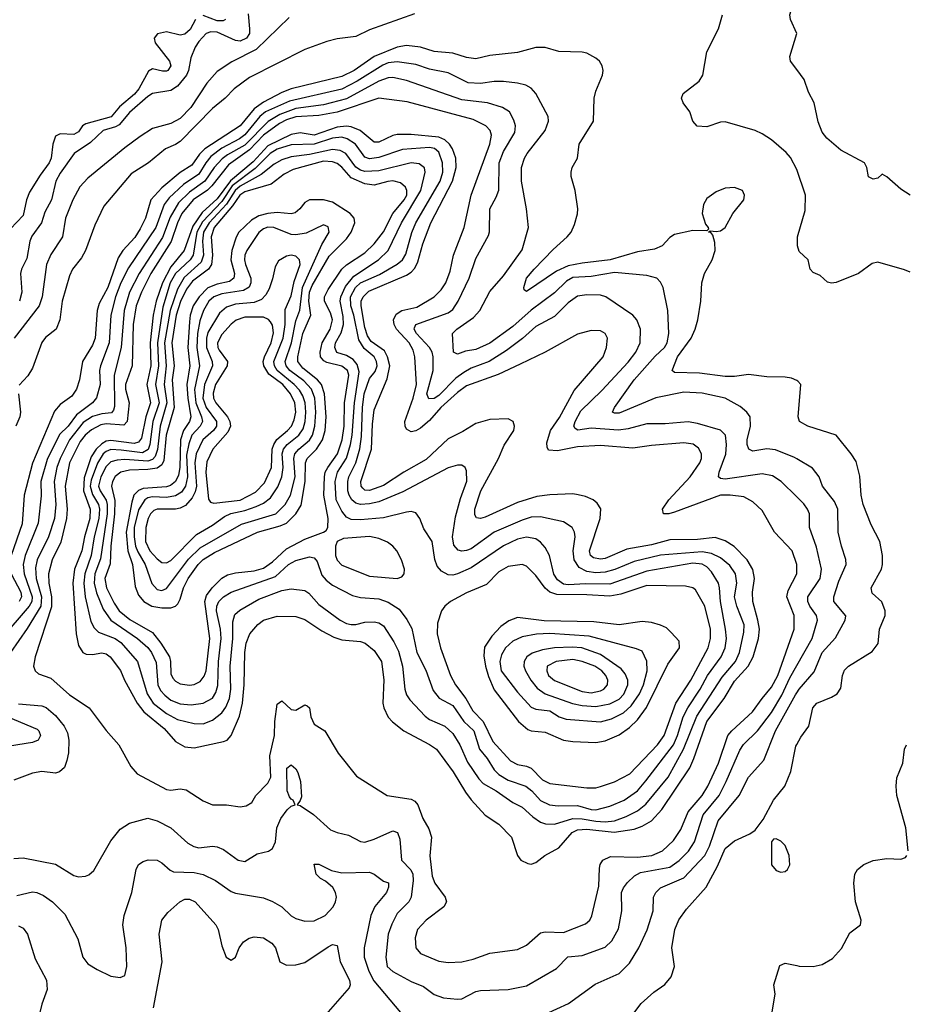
# Model space of a CAD drawing. Header units: inches. Extents: x 884549 to 1028252, y 526810 to 653624.
# Tile 635 of 656: x 966635 to 970474, y 573786 to 578050. Entities that reach past the tile are written whole.
import ezdxf

# ---------------------------------------------------------------- set-up
doc = ezdxf.new("R2010")
doc.units = ezdxf.units.IN
doc.header["$MEASUREMENT"] = 0
doc.layers.add('A9567', color=7, linetype='Continuous')
doc.layers.add('A9577', color=7, linetype='Continuous')

msp = doc.modelspace()

# ---------------------------------------------------------------- linework, layer by layer
at = {"layer": 'A9567', "color": 5}
for points, elevation in [([(970000, 577833.3), (969972.7, 577870), (969969.6, 577890), (969999.3, 577990), (969972.3, 578050), (969969.6, 578070), (969976, 578090), (969990, 578106.8), (970000, 578110)], 2160), ([(967396.5, 578050), (967373.3, 578006.7), (967350, 577986.6), (967330, 577983.3), (967270, 577997.7), (967231, 577989), (967216.6, 577970), (967221.3, 577950), (967283.6, 577870), (967289.1, 577850), (967276.8, 577830), (967270, 577826), (967252.9, 577827.1), (967210, 577836.1), (967193, 577827), (967150.5, 577749.5), (967132.2, 577727.8), (967067.6, 577672.4), (967031.1, 577628.9), (966921, 577599), (966906.7, 577590), (966890, 577564.3), (966870, 577552), (966810, 577556), (966790, 577544.6), (966777.8, 577510), (966771.1, 577450), (966762.4, 577430), (966723.3, 577376.7), (966677.6, 577302.4), (966663.9, 577270), (966650, 577202.4), (966595.4, 577144.6)], 2120), ([(967801.3, 578058.7), (967659, 577921), (967552.8, 577867.2), (967490, 577824.8), (967444.7, 577775.3), (967375.3, 577670), (967330, 577621.6), (967290, 577600.2), (967210, 577578.2), (967156.1, 577543.9), (967090, 577495.3), (966930, 577364), (966894.8, 577325.2), (966864.3, 577270), (966833.3, 577190), (966820.6, 577110), (966770, 577033.5), (966751.5, 576990), (966731.5, 576850), (966719.4, 576810), (966611, 576670)], 2160), ([(968344.9, 578075.1), (968150, 578005.8), (968090, 577976.7), (968010, 577967.4), (967964.8, 577955.2), (967870, 577919.9), (967630, 577799.4), (967563.2, 577750), (967524.2, 577710), (967470, 577665), (967330, 577522.8), (967310, 577508.5), (967265.7, 577490), (967192.7, 577430), (967118.1, 577381.9), (966998.6, 577241.4), (966959.7, 577160.3), (966919.6, 577050), (966901.8, 577018.1), (966862.9, 576970), (966850, 576941.1), (966818.1, 576830), (966808, 576750), (966792.3, 576710), (966747.2, 576672.8), (966730, 576652.4), (966690, 576541), (966670, 576507.3), (966633.1, 576466.9)], 2180), ([(967624.4, 578075.6), (967630.4, 578010), (967629.3, 577990), (967617.2, 577970), (967590, 577956.9), (967570, 577959), (967490, 577995.9), (967462.8, 577997.2), (967442.8, 577990), (967410, 577955.2), (967394.4, 577930), (967375.3, 577884.7), (967366.1, 577830), (967357.7, 577810), (967317.6, 577762.4), (967290, 577743.4), (967210, 577729.9), (967190, 577717.5), (967110, 577647.2), (967065.9, 577594.1), (967050, 577585.2), (966996.9, 577570), (966942.1, 577517.9), (966870.1, 577469.9), (966810, 577385.4), (966791.6, 577350), (966772.4, 577270), (966743.3, 577216.7), (966729.6, 577170), (966687.2, 577112.8), (966678.5, 577090), (966665.1, 577014.9), (966643.2, 576970), (966638.6, 576950), (966643.8, 576870), (966633.5, 576830)], 2140), ([(967526.4, 578050), (967515.2, 578044.8), (967490, 578045.3), (967430, 578067.9)], 2120), ([(970000, 577401.5), (969972.9, 577452.9), (969954.3, 577474.3), (969890, 577529.8), (969850, 577556), (969819.3, 577570), (969690, 577607.6), (969670, 577605.6), (969610, 577586.2), (969569.1, 577589.1), (969549.8, 577609.8), (969536.2, 577650), (969508.4, 577690), (969501.1, 577710), (969507.1, 577730), (969576.4, 577783.6), (969593, 577810), (969609.9, 577910.1), (969660.3, 578010), (969678, 578070)], 2180), ([(970000, 576486.6), (969976.8, 576496.8), (969950, 576501.4), (969870, 576502.5), (969790, 576512.8), (969730, 576504.4), (969690, 576504.3), (969578.5, 576518.5), (969470, 576521.2), (969459.8, 576530), (969483.6, 576590), (969542.4, 576670), (969560.2, 576710), (969571.1, 576750), (969584.2, 576830), (969588.1, 576910), (969600.3, 576950), (969633.7, 577010), (969646.4, 577050), (969644.7, 577084.7), (969636.6, 577116.6), (969627.7, 577127.7), (969618, 577130), (969624, 577136), (969650, 577131.8), (969670, 577134.6), (969690, 577150.4), (969723.5, 577210), (969769.8, 577270), (969774, 577290), (969765.1, 577310), (969730, 577323.4), (969690, 577319.8), (969650, 577304.5), (969610, 577274.8), (969596, 577250), (969590.2, 577210.2), (969604, 577164), (969615.5, 577150), (969617.3, 577142.7), (969610, 577135.3), (969550, 577136.2), (969470, 577119), (969450, 577106.6), (969416.5, 577070), (969384, 577056), (969310, 577044.1), (969191.7, 577010), (969070, 576995.4), (969010, 576983), (968960, 576960), (968830, 576872.8), (968820, 576880), (968818.2, 576890), (968830, 576930.1), (968862.5, 576970), (968944.9, 577055.1), (969005.8, 577110), (969023.5, 577130), (969037.7, 577162.3), (969050.7, 577209.3), (969051.9, 577230), (969040.4, 577310), (969023, 577370), (969022.4, 577390), (969027.6, 577410), (969049.7, 577450.3), (969057.7, 577510), (969119, 577610), (969122.4, 577710), (969130, 577740.7), (969158.3, 577810), (969161.1, 577830), (969157.7, 577850), (969145.6, 577870), (969130, 577883), (969090, 577904.2), (969070, 577909.6), (968970, 577912.4), (968909.8, 577929.8), (968870, 577929.1), (968790, 577907.1), (968670, 577894.9), (968610, 577879.6), (968570, 577885.2), (968510, 577905.1), (968430, 577911.2), (968370.6, 577930.6), (968310, 577937.6), (968270, 577930.5), (968170, 577889.7), (968083.1, 577830), (968030, 577803), (967810, 577749.6), (967770, 577734.5), (967690, 577693.1), (967650, 577663.8), (967590, 577589.6), (967436.4, 577490), (967413.4, 577466.6), (967380.3, 577419.7), (967330, 577388.6), (967250, 577321), (967203.4, 577270), (967179.9, 577190), (967156.4, 577143.6), (967133.9, 577106.1), (967081.3, 577050), (967061.6, 577018.4), (967016.5, 576890), (966979.6, 576820.4), (966971, 576790), (966961.7, 576670), (966950, 576639.9), (966907.3, 576570), (966894.2, 576490), (966881.2, 576450), (966860.7, 576419.3), (966810, 576383.8), (966785.9, 576354.1), (966690.3, 576129.7), (966654.8, 575990), (966645.8, 575865.8), (966597.9, 575730)], 2220), ([(970000, 576147.4), (969990, 576153.2), (969907.3, 576187.3), (969870, 576191.5), (969810, 576181.7), (969792.8, 576190), (969784.6, 576210), (969784.3, 576230), (969799.5, 576290), (969797.7, 576330), (969783.1, 576350), (969754.7, 576374.7), (969690, 576411.3), (969590, 576432), (969510, 576436.3), (969390, 576411.9), (969230, 576345.4), (969210, 576345), (969201.7, 576350), (969209.9, 576370), (969295, 576490), (969386.9, 576593.1), (969426.4, 576630), (969438.4, 576650), (969446.3, 576690), (969441.5, 576790), (969420.9, 576890), (969410, 576913.3), (969393.3, 576930), (969350, 576942.2), (969210, 576955.4), (969110, 576937.7), (969030, 576933.1), (969002.1, 576917.9), (968950, 576866.8), (968850, 576792.1), (968770, 576720.3), (968670.5, 576649.5), (968610, 576620.8), (968565.5, 576614.5), (968530, 576601.6), (968513.3, 576610), (968508.9, 576690), (968527.9, 576710), (968599.5, 576760.5), (968628, 576790), (968670, 576872.3), (968730, 576940.2), (968810, 577053), (968837.7, 577150), (968829.8, 577230), (968807.5, 577350), (968807.7, 577410), (968820.7, 577450), (968832.8, 577470), (968909.9, 577570), (968924.9, 577610), (968922.9, 577630), (968870.4, 577730.4), (968850, 577752.7), (968826.1, 577766.1), (968790, 577775.2), (968730, 577781.9), (968690, 577781.6), (968630, 577772.6), (968576.5, 577776.5), (968490, 577818.9), (968410, 577835.3), (968350, 577855.2), (968270, 577867.3), (968230, 577862.7), (968206.6, 577853.4), (968096.4, 577783.6), (968030, 577749.4), (967803.1, 577696.9), (967699.3, 577650), (967675, 577630), (967609.2, 577550.8), (967586, 577534), (967510, 577493.6), (967463.1, 577456.9), (967440.2, 577430), (967410, 577381), (967344.4, 577335.6), (967282.1, 577277.9), (967261.1, 577250), (967224.1, 577150), (967105.4, 576974.6), (967072.9, 576910), (967050.3, 576850), (967030, 576769.9), (967022.3, 576650), (966984.9, 576550), (966981, 576530), (966983.6, 576470), (966967.4, 576412.6), (966950.1, 576390), (966880.9, 576339.1), (966845.2, 576290), (966807.1, 576252.9), (966754.3, 576145.7), (966726.8, 576050), (966728, 575988), (966715.5, 575870), (966659, 575730), (966650.6, 575690), (966653.6, 575650), (966689.2, 575550.8), (966686.8, 575530), (966676.2, 575510), (966553.5, 575366.5)], 2240), ([(970000, 575983.3), (969932.8, 576050), (969893.9, 576073.9), (969850, 576083), (969690, 576059.9), (969670, 576063.2), (969661.4, 576070), (969663, 576090), (969692.2, 576167.8), (969695.9, 576210), (969690.4, 576250), (969670, 576271.8), (969570, 576301.5), (969530, 576307.9), (969430, 576299.4), (969350, 576299.2), (969270, 576277.5), (969227.5, 576272.5), (969110, 576280.6), (969052.2, 576272.2), (969039.7, 576279.7), (969034.5, 576290), (969040.3, 576310), (969064.3, 576355.7), (969155.8, 576444.2), (969270, 576566.4), (969302.9, 576610), (969321.4, 576650), (969323.7, 576710), (969306.5, 576750), (969289.8, 576770), (969172.8, 576850), (969150, 576856), (969090, 576858.2), (969050, 576852.2), (969010, 576823.4), (968950, 576764.2), (968870, 576721.2), (968811.4, 576668.6), (968742.8, 576617.2), (968667.1, 576570), (968590, 576540.3), (968557.9, 576522.1), (968523.2, 576496.8), (968450, 576422.6), (968430, 576409.4), (968407.1, 576407.1), (968398.4, 576430), (968424.8, 576530), (968425.5, 576590), (968421.2, 576610), (968409.4, 576630), (968353.2, 576690), (968342.9, 576710), (968344.1, 576715.9), (968350.8, 576730), (968490, 576779.8), (968510, 576794.5), (968534, 576830), (968581.1, 576930), (968610, 577016), (968664.9, 577115.1), (968669.3, 577130.7), (968669.9, 577230), (968698.4, 577281.6), (968709, 577311), (968711.5, 577430), (968730, 577479), (968778.3, 577561.7), (968781.3, 577590), (968774.4, 577614.4), (968755.3, 577650), (968726, 577670), (968660.7, 577690), (968550, 577703), (968310, 577786.9), (968250, 577798.6), (968230, 577798.4), (968190, 577783.3), (968050, 577706.8), (967950, 577681.3), (967830, 577664.5), (967761.6, 577638.4), (967711.2, 577608.8), (967610, 577505.8), (967535.1, 577464.9), (967512.3, 577447.7), (967477.6, 577410), (967437.1, 577350), (967370, 577302.9), (967323.2, 577256.8), (967285.7, 577194.3), (967253.2, 577106.8), (967151.7, 576950), (967110.8, 576869.2), (967087.5, 576790), (967074.4, 576630), (967044.5, 576510), (967045.4, 576374.6), (967041.7, 576358.3), (967032.3, 576347.7), (966990, 576343), (966950, 576330.7), (966910, 576305.2), (966850, 576230), (966810.6, 576150), (966796, 576110), (966783.6, 576050), (966790.7, 575950), (966785.6, 575890), (966760.2, 575810), (966710.7, 575710), (966703.8, 575676.2), (966706.8, 575630), (966729.2, 575550), (966725.9, 575510), (966666.9, 575413.1), (966595.2, 575310)], 2260), ([(966630.1, 576429.9), (966638.8, 576350), (966635.6, 576330), (966618, 576290)], 2180), ([(966597.8, 575650), (966639.8, 575570), (966643.2, 575550), (966633.1, 575530)], 2220), ([(966610, 574417.3), (966650, 574420.6), (966790, 574393.1), (966870, 574343.5), (966890, 574338.2), (966919.6, 574340.4), (966934.1, 574345.9), (966955.2, 574364.8), (967030, 574494.3), (967070, 574544.6), (967110, 574570.2), (967190, 574592), (967230, 574580.5), (967289.3, 574550), (967363.2, 574483.2), (967388.6, 574468.6), (967410, 574464.1), (967470, 574470.1), (967490, 574467.9), (967516.9, 574456.9), (967581.3, 574410), (967610, 574404.3), (967662.5, 574437.5), (967711.7, 574448.4), (967730, 574460.9), (967742.2, 574490), (967748.2, 574550), (967765, 574590), (967792.4, 574627.6), (967810, 574643.8), (967827.3, 574650), (967818.4, 574670), (967810, 574673.8), (967803.8, 574683.8), (967792.7, 574710), (967791, 574809), (967810, 574823.1), (967830, 574806), (967839.3, 574790), (967850.1, 574750.1), (967855.3, 574684.7), (967850, 574668.7), (967836, 574650), (967850, 574646.9), (967907.7, 574607.7), (967981.1, 574541.1), (968009.5, 574529.5), (968058.7, 574518.7), (968110, 574491.3), (968130, 574487.8), (968170, 574500.4), (968250, 574537.1), (968270.2, 574530), (968281.6, 574501.6), (968288.8, 574410), (968328.4, 574368.4), (968336.6, 574350), (968338.4, 574321.6), (968330.1, 574249.9), (968319.3, 574230), (968270, 574178.8), (968246.4, 574133.6), (968230.5, 574090), (968221, 573990), (968226.6, 573950), (968250, 573927.3), (968330, 573884.2), (968383.6, 573863.6), (968430, 573827.7), (968470, 573814.1), (968530, 573808.8), (968550, 573810.2), (968610, 573840.6), (968630, 573846.2), (968750.2, 573850.2), (968830, 573865.9), (968959.1, 573940.9), (969008.2, 573991.8), (969070, 573997.2), (969170, 574032.9), (969199.5, 574060.5), (969227.7, 574112.3), (969241.7, 574190), (969240.6, 574270), (969249.2, 574290.8), (969266.1, 574313.9), (969297.3, 574342.7), (969323, 574357), (969450, 574380.1), (969490, 574409.1), (969530.7, 574449.3), (969557.2, 574490), (969594.1, 574605.9), (969663, 574690), (969694.4, 574750), (969753.8, 574886.2), (969769.6, 574910.4), (969830, 574969.5), (969890, 575049.6), (969935, 575125), (969970, 575198.9), (970000, 575252.5)], 2260), ([(968910, 573742.7), (969010.6, 573789.4), (969126.8, 573873.2), (969230, 573919.7), (969275.6, 573964.4), (969316.5, 574030), (969351.3, 574108.7), (969378, 574190), (969379.8, 574250), (969388.9, 574270), (969409.5, 574290.5), (969510, 574333.3), (969601.3, 574430), (969621.8, 574470), (969659, 574581), (969750.6, 574689.4), (969790, 574769.2), (969857.2, 574842.8), (969907.6, 574970), (969994.6, 575125.5), (970000, 575134.4)], 2240), ([(966630, 575087), (966730, 575078.7), (966750, 575071.4), (966790, 575037.1), (966827.3, 574990), (966842, 574962), (966847.6, 574930), (966845.6, 574874.4), (966838.8, 574841.2), (966828.2, 574811.8), (966807.9, 574792.1), (966790, 574787.1), (966730, 574794.6), (966690, 574787.3), (966610, 574755.8)], 2260), ([(966583.5, 575030), (966710, 574976.9), (966718, 574970), (966725.1, 574950), (966714.2, 574930), (966690, 574918.9), (966590, 574904.2)], 2240), ([(969281.4, 573730), (969325.8, 573790), (969380.9, 573839.1), (969428.2, 573871.8), (969455.5, 573904.4), (969469.8, 573950.2), (969459.3, 574030), (969471.6, 574110), (969488.8, 574151.2), (969522.8, 574197.2), (969607.6, 574292.4), (969655.9, 574384.1), (969690, 574460.7), (969730, 574494), (969796.1, 574523.9), (969819.4, 574540.6), (969854.3, 574585.7), (969898.7, 574670), (969948.1, 574730), (969973.6, 574793.6), (969996.2, 574903.8), (970000, 574911)], 2220), ([(966622.9, 574257.1), (966690, 574272.4), (966709.5, 574269.5), (966737.7, 574257.7), (966777.4, 574230), (966830, 574175.6), (966886.7, 574070), (966908.3, 573990), (966930, 573961.7), (966970, 573936.9), (967030, 573908.4), (967070, 573901.3), (967090, 573910.8), (967099.1, 573950), (967095.9, 574030), (967081.8, 574130), (967087.8, 574170), (967120.3, 574270), (967138.5, 574370), (967148.8, 574391.2), (967170, 574404.5), (967191.2, 574411.2), (967230, 574410.2), (967250, 574399.1), (967286.4, 574366.4), (967300.2, 574360.2), (967390, 574357.2), (967430, 574348), (967482.4, 574322.4), (967550, 574275), (967570, 574267.6), (967690, 574247.6), (967730, 574231.1), (967770, 574207.3), (967810, 574168.8), (967830, 574158), (967870, 574146.4), (967910, 574147.8), (967957.3, 574170), (967992.1, 574207.9), (968003, 574230), (968006.3, 574250), (968002.8, 574270), (967991.5, 574291.5), (967959.4, 574319.4), (967938, 574330), (967919.1, 574350), (967910, 574392), (967930, 574393.2), (967985, 574365), (968030, 574355.2), (968150, 574357.4), (968169.5, 574349.5), (968210, 574319.1), (968231.7, 574311.7), (968232.5, 574292.5), (968223, 574270), (968172.9, 574210), (968155.5, 574170), (968126.3, 574030), (968127, 573990), (968146.4, 573930), (968167.7, 573887.7), (968284.2, 573750)], 2240), ([(967214.5, 573770), (967251.5, 573970), (967238.5, 574090), (967249.8, 574150), (967276.1, 574183.9), (967328.5, 574230), (967350, 574241.6), (967370, 574241.5), (967394.9, 574230), (967484.7, 574130), (967494.2, 574110), (967510, 574039.1), (967529.2, 573990), (967550, 573977), (967570, 573990.5), (967585.6, 574030), (967603.7, 574056.3), (967628.3, 574071.7), (967650, 574078.4), (967690, 574073.5), (967726, 574050), (967743.2, 574030), (967761.6, 573970), (967790, 573955.3), (967830, 573956.9), (967870, 573967.3), (967970, 574034.7), (967990, 574044.2), (968010, 574041), (968021.9, 573970), (968063, 573890), (968066.4, 573870), (968062.2, 573857.8), (967950.2, 573730)], 2220), ([(966630, 574125.8), (966650, 574114.9), (966669.2, 574090), (966702.5, 573982.5), (966750.4, 573890), (966753.7, 573850), (966730, 573786), (966722.6, 573750)], 2220), ([(970000, 573586.9), (969983.2, 573576.8), (969948.2, 573551.8), (969890, 573493), (969850, 573463.9), (969790, 573440.7), (969781.6, 573450), (969787.3, 573490), (969801.6, 573510), (969847.4, 573550), (969863.5, 573570), (969886.3, 573613.6), (969891.6, 573650), (969886.6, 573710), (969905.6, 573830), (969901, 573870), (969926.5, 573953.5), (969950, 573964.7), (970000, 573953.8)], 2180)]:
    msp.add_lwpolyline(points, dxfattribs=dict(at, elevation=elevation))
for points, elevation in [([(968190, 577710.3), (968010, 577649.3), (967930, 577634.1), (967830, 577628.8), (967790, 577616.2), (967759.7, 577600.3), (967690, 577548.9), (967630, 577486.7), (967539.2, 577420.9), (967467.5, 577330), (967448.4, 577311.6), (967386.7, 577270), (967337.4, 577210), (967317.5, 577170), (967290.3, 577089.7), (967202.7, 576950), (967161.6, 576870), (967139.7, 576810), (967126.5, 576730), (967121.6, 576550), (967093.6, 576470), (967092.8, 576450), (967109.2, 576390), (967100.9, 576310), (967085.7, 576294.3), (967010, 576299.4), (966985.5, 576294.5), (966946, 576274), (966918.1, 576250), (966897.3, 576222.7), (966850.9, 576130), (966831.2, 576030), (966840.6, 575930), (966837.9, 575890), (966813, 575787), (966775.6, 575710), (966759.9, 575650), (966761.2, 575610), (966772.7, 575550), (966772.5, 575507.5), (966701.8, 575290), (966694.9, 575250), (966701.7, 575230), (966716.3, 575216.3), (966770, 575197.8), (966850, 575125.9), (966935.4, 575070), (967010, 574971.3), (967063.6, 574910), (967115.4, 574815.4), (967143.9, 574783.9), (967270, 574716.2), (967290, 574713), (967330, 574719.4), (967355.2, 574715.2), (967430, 574666.3), (967470.1, 574650.1), (967530, 574649.4), (967590, 574640.9), (967615.3, 574644.7), (967640.7, 574659.3), (967657.4, 574690), (967710, 574742.9), (967721.8, 574770), (967718.6, 574861.4), (967737.9, 574950), (967740.1, 575010), (967750, 575084.9), (967770, 575099.5), (967810, 575062), (967830, 575059.2), (967870, 575083.1), (967879, 575079), (967890, 575070.4), (967895.5, 575030), (967910, 574998.9), (967956.5, 574970), (968014, 574874), (968093.7, 574773.7), (968226, 574690), (968330, 574674.6), (968345.9, 574665.9), (968359.1, 574650), (968380.1, 574590), (968405.8, 574545.8), (968418.6, 574510), (968410.6, 574429.4), (968420.3, 574340.3), (968432.3, 574310), (968477.9, 574250), (968482.6, 574230), (968471.6, 574208.4), (968395.6, 574150), (968356.8, 574110), (968347, 574073), (968350.8, 574030.8), (968370, 574005.4), (968450, 573973.3), (968490, 573966.3), (968550, 573969.6), (968598.3, 573981.7), (968670, 574007.8), (968790, 574023.1), (968830, 574041.3), (968890, 574094.7), (968910, 574099.5), (968990, 574096.4), (969085.4, 574134.6), (969103.9, 574150), (969111.7, 574168.3), (969142, 574298), (969144.8, 574375.2), (969148.5, 574391.5), (969160.2, 574410), (969193.7, 574426.3), (969310, 574423.4), (969372.4, 574430), (969418.5, 574450), (969465.3, 574494.7), (969497.5, 574542.5), (969530, 574619.1), (969590.3, 574690), (969615.2, 574730), (969660.1, 574830), (969701.6, 574950), (969718.1, 574970), (969807.9, 575052.1), (969849.2, 575110.8), (969890, 575158.6), (969918.1, 575210), (969988.2, 575410), (969989.1, 575470), (969957, 575550), (969961.9, 575578.1), (969999.3, 575650), (969999.9, 575690), (969979.2, 575750), (969903.4, 575830), (969850, 575923.7), (969810, 575961.9), (969770, 575982.8), (969711.3, 575991.3), (969670, 575989.9), (969470, 575916.7), (969446, 575910), (969422, 575910), (969418.2, 575930), (969445.4, 575970), (969537.7, 576070), (969580.4, 576130), (969587.5, 576150), (969586.7, 576170), (969574.4, 576194.4), (969550.8, 576210.8), (969510, 576216.7), (969370, 576205.9), (969290, 576193.5), (969150, 576205.3), (969050, 576199.2), (968963.3, 576183.3), (968925.2, 576185.2), (968918.3, 576198.3), (968917.3, 576217.3), (968934, 576270), (968972.5, 576327.5), (969036.3, 576443.7), (969161.3, 576590), (969176.5, 576630), (969180.3, 576670), (969169.8, 576690), (969150, 576702), (969110, 576704.1), (969050, 576687.4), (968910, 576609.9), (968802.5, 576557.5), (968706.5, 576513.5), (968570, 576464.4), (968530, 576435.5), (968458.8, 576370), (968410, 576313.3), (968370, 576280.6), (968350, 576269.1), (968330, 576264.8), (968310, 576276.3), (968303.6, 576290), (968303.2, 576310), (968339.3, 576410), (968352.8, 576470), (968346.5, 576590), (968338.4, 576618.4), (968320.9, 576650), (968266.9, 576710), (968256, 576730), (968254.1, 576750), (968265.6, 576774.4), (968289.2, 576790), (968355, 576805), (968430, 576849.6), (968460.6, 576879.4), (968480.6, 576910), (968499.2, 576960.8), (968513.7, 577030), (968559.9, 577150), (968589.6, 577290), (968671.1, 577510), (968677.2, 577550), (968672.2, 577570), (968653.2, 577590), (968598.1, 577618.1), (968313.3, 577693.3)], 2280), ([(968050, 577588.8), (968010, 577583.6), (967910, 577549.8), (967850, 577559.1), (967810, 577552.9), (967710, 577503.4), (967645.7, 577434.3), (967547.6, 577352.4), (967490, 577274.3), (967425.2, 577214.8), (967383.9, 577156.1), (967347, 577050), (967290, 576979.5), (967253.4, 576910), (967226.3, 576830), (967213.4, 576770), (967200, 576650), (967202.6, 576550), (967185, 576470), (967201.5, 576390), (967180.4, 576330), (967162.1, 576237.9), (967150, 576220.4), (967130, 576214.4), (967030, 576227.5), (967010, 576224), (966990, 576213.3), (966965.4, 576190), (966944.1, 576155.9), (966914.5, 576065.5), (966911.7, 576010), (966939.3, 575930), (966938.6, 575890), (966915.1, 575810), (966903.5, 575750), (966871.9, 575670), (966864.4, 575610), (966879.9, 575390), (966890, 575339.6), (966908, 575310), (966922.6, 575302.6), (966950, 575301.3), (966990, 575308.1), (967010, 575303.3), (967026, 575290), (967071, 575231), (967088.8, 575188.8), (967143.2, 575090), (967172.1, 575052.1), (967260.2, 574980.2), (967310, 574923.3), (967350, 574901.3), (967390, 574896.6), (967516.7, 574923.3), (967532.9, 574930), (967549.9, 574950.1), (967586.1, 575033.9), (967599, 575090), (967606.7, 575170), (967609.6, 575310), (967615.2, 575350), (967631.2, 575390), (967665.4, 575430), (967690, 575448.9), (967750, 575467.3), (967830, 575464.8), (967870, 575451.5), (967943.5, 575403.5), (967995.8, 575375.8), (968030, 575364.2), (968110, 575356.6), (968130.1, 575350.1), (968170, 575318.6), (968201.2, 575270), (968211, 575191), (968207.7, 575090), (968211.2, 575070), (968229.8, 575029.8), (968248.9, 575008.9), (968298.1, 574970), (968410, 574911.2), (968440.1, 574890), (968512.5, 574792.5), (968564.7, 574704.7), (968590, 574670.6), (968650, 574604.2), (968710, 574566.4), (968764, 574510), (968790, 574430.5), (968805.3, 574410), (968835.4, 574395.4), (968850, 574393.1), (968870, 574399.3), (968909.4, 574430.6), (968970, 574464.1), (969027.1, 574530), (969050, 574541.6), (969090, 574544), (969208.6, 574531.4), (969295.2, 574544.8), (969330, 574556.6), (969370, 574580.9), (969415.9, 574630), (969536.5, 574810), (969554.6, 574850), (969609.6, 575010), (969684.7, 575110), (969730, 575185.6), (969789.9, 575250), (969810.8, 575290), (969834.3, 575370), (969837.8, 575410), (969831.5, 575450), (969808.9, 575530), (969808.3, 575570), (969816.9, 575630), (969809.2, 575669.2), (969784.4, 575710), (969728.1, 575768.1), (969690, 575792.8), (969646.7, 575806.7), (969570, 575799.2), (969450, 575796.5), (969370, 575775.2), (969263.9, 575756.1), (969170, 575716), (969150, 575713.3), (969119.6, 575719.6), (969105.9, 575730), (969102.4, 575750), (969148.5, 575890), (969151.1, 575931.1), (969135.7, 575955.7), (969118, 575970), (969084.7, 575984.7), (969052.6, 575992.6), (969030, 575995.8), (968930, 575992.4), (968874.6, 575985.4), (968790, 575959.2), (968650, 575895.7), (968630, 575889.9), (968613.1, 575893.1), (968605.9, 575905.9), (968605.6, 575930), (968631.5, 576010), (968707.6, 576150), (968733.4, 576206.6), (968775.2, 576270), (968777.1, 576290), (968772, 576310), (968750, 576321.8), (968670, 576318.5), (968610, 576301.1), (968554.2, 576265.9), (968490, 576234.1), (968395.1, 576144.9), (968297.6, 576090), (968210, 576032.2), (968150, 576010.6), (968130, 576012.2), (968120.4, 576020.4), (968113, 576030), (968111.6, 576050), (968157.9, 576190), (968161.9, 576298.1), (968170, 576359.5), (968226.1, 576493.9), (968236.9, 576550), (968228.1, 576590), (968215.1, 576615.2), (968156.7, 576656.7), (968140.4, 576680.4), (968130, 576716.8), (968113.7, 576810), (968114, 576830), (968122, 576850), (968146, 576874), (968310, 576942.6), (968330, 576955.9), (968346.1, 576973.9), (968358.6, 577001.4), (968380.3, 577079.7), (968415.8, 577170), (968509, 577350), (968525.4, 577410), (968523.9, 577450), (968509.2, 577490), (968496.5, 577510), (968475.9, 577530), (968450, 577541.3), (968330, 577551.8), (968270, 577552.1), (968250, 577547.4), (968190, 577518.9), (968170, 577519.7), (968109.1, 577569.1), (968070, 577585.4)], 2320), ([(968030, 577540.4), (967990, 577536.5), (967910, 577510.7), (967810, 577507.9), (967750, 577489), (967719.3, 577470), (967654.9, 577405.1), (967555.5, 577330), (967510, 577262.1), (967425.8, 577174.2), (967401.7, 577130), (967386.1, 577030), (967373.5, 577010), (967310, 576950.5), (967286.9, 576910), (967255.2, 576804.8), (967231.3, 576650), (967236.2, 576550), (967223.6, 576470), (967238.6, 576390), (967211.8, 576310), (967198.2, 576210), (967191.2, 576188.8), (967166.7, 576173.3), (967073.8, 576186.2), (967030, 576187.7), (967010, 576180.4), (966997, 576170), (966971.2, 576128.8), (966944.3, 576055.7), (966940.3, 576030), (966950, 575993.9), (966975.5, 575950), (966980, 575930), (966978, 575890), (966957.2, 575810), (966944.2, 575730), (966917.5, 575650), (966913.3, 575610), (966918.7, 575550), (966943.5, 575443.5), (966956.8, 575416.8), (966976.8, 575396.8), (967047.8, 575370), (967072.7, 575352.7), (967145.1, 575270), (967187.2, 575130), (967212.2, 575090), (967270, 575044.9), (967318.6, 575018.6), (967390, 575002), (967430, 575000.1), (967470, 575016), (967510, 575047.8), (967527.8, 575072.2), (967542.8, 575110), (967549.2, 575150.8), (967546.7, 575250), (967557.1, 575370), (967557.3, 575442.7), (967566.6, 575473.4), (967587.6, 575492.4), (967670, 575539.6), (967770, 575578), (967810, 575584.6), (967870, 575578.2), (967886.6, 575566.6), (967930, 575516.9), (968022.3, 575450), (968050, 575435.4), (968070, 575430.1), (968090, 575431.2), (968130, 575440.1), (968170, 575441.7), (968190, 575437.3), (968210, 575425.1), (968255.5, 575355.5), (968275.2, 575315.2), (968291.9, 575250), (968302.7, 575150), (968310, 575126.3), (968323.9, 575103.9), (968390, 575033.5), (968410, 575019.8), (968476.1, 574990), (968510, 574958.5), (968541.4, 574910), (968574, 574834), (968622.9, 574762.9), (968642.3, 574742.3), (968698.4, 574710), (968770, 574659.8), (968810, 574640.1), (968857.1, 574597.1), (968890, 574574.7), (968912.1, 574567.9), (968950, 574565.5), (969030.2, 574589.8), (969070, 574589.2), (969130, 574578.3), (969170, 574576.5), (969210, 574581), (969261.5, 574598.5), (969310, 574623.8), (969346.8, 574653.2), (969443.4, 574770), (969509.1, 574890.9), (969566.9, 575033.1), (969677, 575203), (969735, 575270), (969752.4, 575310), (969770, 575398), (969771.5, 575428.5), (969740.3, 575510), (969730.7, 575550), (969739.6, 575610), (969734.3, 575650), (969710, 575686.1), (969670, 575719.5), (969630, 575738.3), (969590, 575745.2), (969410, 575730.8), (969296, 575704), (969211.5, 575668.5), (969170, 575656.9), (969130, 575654.5), (969090, 575659.7), (969057.5, 575677.5), (969035.4, 575710), (969031, 575749), (969039.4, 575810), (969037, 575830), (969027, 575850), (968990, 575875.4), (968890, 575897.4), (968850, 575896), (968810, 575883), (968690, 575831.1), (968590, 575758.7), (968570, 575750.4), (968550, 575748.5), (968533.1, 575753.1), (968514.6, 575774.5), (968509.6, 575810), (968522.6, 575897.4), (968544, 575976), (968571, 576051), (968570, 576096), (968563.5, 576110), (968550, 576120.4), (968530, 576120.2), (968490, 576109.1), (968294.5, 576005.5), (968190, 575961.8), (968150, 575952.6), (968110, 575949.9), (968090, 575955.7), (968072.7, 575970), (968061.1, 575990), (968056.4, 576010), (968055.4, 576050), (968060.4, 576070), (968089.8, 576130.2), (968108.2, 576191.8), (968114.7, 576245.3), (968118.8, 576370), (968126.5, 576430), (968150, 576495.3), (968173.8, 576526.3), (968182.1, 576550), (968180.3, 576570), (968170.3, 576590), (968126.4, 576626.4), (968103.6, 576663.6), (968082.4, 576770), (968068.1, 576810), (968067.9, 576850), (968089.3, 576890), (968110, 576909.5), (968193.3, 576946.7), (968269.7, 576990.3), (968292.7, 577010), (968306.3, 577033.7), (968332.6, 577127.4), (968350.9, 577170), (968455.3, 577350), (968466.6, 577390), (968466.3, 577430), (968450, 577475.6), (968431.3, 577491.3), (968410, 577496.4), (968291.8, 577488.2), (968190, 577452.7), (968150, 577446.4), (968130, 577455), (968089.4, 577510), (968053.1, 577533.1)], 2340), ([(967990, 577487.8), (967890, 577465.9), (967810, 577455.6), (967770, 577442.9), (967736.7, 577423.3), (967680.7, 577379.3), (967590, 577328.5), (967568.1, 577310), (967529.7, 577250.3), (967455.9, 577170), (967430.2, 577130), (967426.4, 577090), (967430.6, 577030), (967420.6, 576999.4), (967346.9, 576933.1), (967317.7, 576882.3), (967285.9, 576790), (967261.9, 576650), (967268.9, 576550), (967260.8, 576470), (967272.7, 576390), (967243.3, 576290), (967231.5, 576188.5), (967221.8, 576158.2), (967210, 576145.2), (967190, 576138), (967090, 576145), (967057.4, 576142.6), (967030, 576134.6), (967010, 576115.4), (966986.2, 576070), (966976.3, 576030), (966983.2, 576010), (967008.8, 575968.8), (967013.7, 575950), (967014.2, 575910), (966984.4, 575715.6), (966960.9, 575650), (966957.9, 575610), (966967.7, 575567.7), (966997, 575497), (967029, 575449), (967145.2, 575370), (967190, 575330.5), (967205.8, 575310), (967225.7, 575265.7), (967233.2, 575170), (967245.1, 575145.1), (967264, 575124), (967290, 575103.2), (967330, 575086.7), (967378, 575082), (967430, 575089.2), (967470, 575112.1), (967484.6, 575135.4), (967493.1, 575166.9), (967496.2, 575270), (967507.1, 575370), (967504.5, 575410), (967486.5, 575490), (967487.8, 575510), (967497.5, 575530), (967517.4, 575550), (967550, 575571), (967742.2, 575637.8), (967799.2, 575690), (967830, 575708), (967890, 575724), (967910, 575719.5), (967923.6, 575703.6), (967943.8, 575643.8), (967961.9, 575621.9), (967990, 575600.4), (968075.7, 575555.7), (968110, 575547.6), (968190, 575541.1), (968230, 575527.7), (968277.5, 575497.5), (968311.6, 575451.6), (968332.7, 575412.7), (968354.4, 575310), (968393.3, 575233.3), (968425, 575145), (968451.1, 575111.1), (968510, 575080.1), (968558.7, 575010), (968600.9, 574970), (968625.8, 574890), (968658.6, 574850), (968690, 574801.4), (968710, 574780.4), (968750, 574757), (968827.1, 574730), (968852.8, 574710), (968890, 574668.9), (968928.8, 574650), (968965.9, 574645.9), (969050, 574646.4), (969110, 574629.2), (969130, 574628.2), (969190, 574643.5), (969253, 574670), (969309.9, 574710), (969346.1, 574753.9), (969466.4, 574910), (969483.8, 574950), (969508, 575030), (969527.5, 575070), (969580.7, 575150), (969613.3, 575210), (969672.9, 575290), (969689.6, 575330), (969695.1, 575370), (969691.8, 575410), (969668.9, 575530), (969665.8, 575590), (969660.7, 575610), (969630, 575659.1), (969610, 575680.4), (969590, 575692.1), (969550, 575696.5), (969350, 575662), (969190, 575605.6), (969086.6, 575606.6), (969010, 575601.9), (968990, 575605.6), (968964, 575624), (968948.3, 575648.3), (968929.2, 575729.2), (968910, 575764.6), (968890, 575787.4), (968870, 575801.2), (968830, 575808.9), (968790, 575799.5), (968729.3, 575770.7), (968590, 575676), (968530, 575649.4), (968510, 575644.1), (968490, 575646), (968461.1, 575661.1), (968442.5, 575682.5), (968432.4, 575712.4), (968421.1, 575790), (968385.5, 575845.5), (968367.6, 575890), (968350, 575914.4), (968330, 575919.5), (968310, 575917.4), (968210, 575892), (968110, 575883.6), (968070, 575885.7), (968050, 575896), (968030, 575921.5), (968005.5, 575970), (968000.4, 576050), (968011.6, 576090), (968049.5, 576150.5), (968067.4, 576210), (968074.5, 576250), (968084, 576390), (968104.3, 576524.3), (968096.3, 576556.3), (968078.3, 576578.3), (968050, 576595.6), (968008.7, 576608.7), (967999, 576630), (968002.9, 576650), (968026.5, 576693.5), (968037.5, 576730), (968035.2, 576764.8), (968021.9, 576830), (968025.3, 576850), (968045.7, 576894.3), (968081.7, 576938.3), (968188.5, 577010), (968229.9, 577050), (968288.1, 577170), (968372.1, 577310), (968389.9, 577389.8), (968388.3, 577408.3), (968365, 577425), (968329.9, 577429.9), (968190, 577395.3), (968130, 577392.6), (968110, 577397.9), (968090.8, 577410.8), (968046.8, 577470), (968022.7, 577482.7)], 2360), ([(967950, 577437.3), (967818.9, 577401.1), (967779.8, 577380.2), (967723.3, 577336.7), (967610, 577304.3), (967587.8, 577290), (967556.3, 577243.7), (967477.6, 577150), (967463.9, 577110), (967470.4, 577030), (967465.6, 576990), (967452.4, 576970), (967382.9, 576917.1), (967357.8, 576882.2), (967330.6, 576829.4), (967311.9, 576770), (967293.5, 576650), (967303.7, 576550), (967295.2, 576490), (967304.1, 576370), (967269, 576251), (967259.5, 576140.5), (967250, 576121.3), (967230, 576108), (967190, 576101.1), (967110, 576099.6), (967072.5, 576090), (967048.8, 576071.2), (967036.5, 576050), (967033.1, 576030), (967047, 575967), (967045.9, 575910), (967029.1, 575770), (967026.5, 575693.5), (967003.2, 575630), (967010.1, 575590), (967043.3, 575523.3), (967065.5, 575490), (967111.5, 575451.5), (967210, 575396.1), (967246.5, 575350), (967282.9, 575290), (967287.9, 575270), (967290, 575217.1), (967298.4, 575198.4), (967310, 575184.7), (967330, 575173.9), (967370, 575168.1), (967390, 575171.1), (967415.9, 575184.1), (967433.9, 575206.1), (967442.1, 575230), (967458.4, 575370), (967436.1, 575530), (967443.6, 575556.4), (967468.4, 575590), (967510, 575631.2), (967534.6, 575645.4), (967570, 575654.5), (967650, 575662.9), (967690, 575674.7), (967730, 575701.3), (967790, 575757.9), (967870, 575800.6), (967949.9, 575830.1), (967961.9, 575838.1), (967969.1, 575850), (967970.8, 575889.2), (967951.2, 575990), (967954, 576070), (967958.2, 576090), (967968.8, 576110), (968011.6, 576170), (968030.6, 576230), (968040, 576290), (968041.8, 576390), (968059.8, 576510), (968054.2, 576530), (968030, 576549.9), (967964.9, 576564.9), (967951.7, 576571.7), (967938.1, 576590), (967935.3, 576610), (967944.3, 576650), (967979.5, 576710), (967988.8, 576750), (967980.9, 576780.9), (967955.3, 576830), (967954.8, 576850), (967970, 576881.6), (968030, 576968.7), (968050, 576987.9), (968130, 577039.3), (968170, 577079), (968210, 577130.6), (968250.8, 577210), (968299.9, 577270), (968310.7, 577290), (968311.4, 577310), (968304.8, 577324.8), (968283.6, 577343.6), (968250, 577351.1), (968229.5, 577349.5), (968170, 577332.4), (968130, 577338.1), (968070, 577364.1), (968030, 577411.1), (968010, 577426.7), (967990, 577434.5)], 2380), ([(967950, 577269.5), (967890, 577269.1), (967870, 577257.8), (967847.8, 577230), (967827.1, 577212.9), (967810, 577208.7), (967750, 577214.3), (967710, 577210.8), (967670, 577199.8), (967638.1, 577181.9), (967583.4, 577130), (967571.5, 577108.5), (967552.9, 577050), (967548.8, 577010), (967565.2, 576950), (967562, 576930), (967543.8, 576916.2), (967490, 576904.2), (967450, 576888.1), (967412.2, 576850), (967386.3, 576810), (967373.7, 576770), (967370, 576740.7), (967362.8, 576630), (967371.2, 576550), (967358.7, 576470), (967363.1, 576410), (967376.2, 576330), (967369.5, 576310), (967343.7, 576270), (967331.8, 576230), (967327.9, 576110), (967322.4, 576077.6), (967309.9, 576050.1), (967288, 576032), (967270, 576026.5), (967170, 576019.4), (967148.9, 576011.1), (967138.6, 576001.4), (967129.8, 575990), (967120.1, 575959.8), (967096.2, 575830), (967103.4, 575750), (967123.7, 575690), (967135, 575595), (967150, 575557.5), (967172.3, 575530), (967207.7, 575510), (967250, 575503.4), (967290, 575503.4), (967309.9, 575510.1), (967319.5, 575520.5), (967330, 575540.2), (967344.7, 575590), (967364.9, 575630), (967407.2, 575690), (967430, 575711.9), (967478.3, 575741.7), (967664.5, 575830), (967762.8, 575857.2), (967790, 575869.5), (967830.3, 575910), (967853.2, 575946.8), (967870.5, 576049.5), (967872.2, 576130), (967879.8, 576150), (967919.5, 576190), (967945.4, 576230), (967957.3, 576270), (967962.6, 576330), (967954.3, 576430), (967941.7, 576470), (967924.9, 576490), (967860.5, 576540.5), (967839.9, 576570), (967838.8, 576590), (967861.5, 576690), (967896.2, 576770), (967886.7, 576830), (967889.6, 576870), (967901.5, 576898.5), (967974.8, 577025.2), (968050, 577100.7), (968070.2, 577130), (968086.4, 577170), (968082.5, 577190), (968065.6, 577210), (967990, 577259.9)], 2420), ([(967950, 577160.9), (967875.2, 577124.8), (967830, 577117.4), (967810, 577119.3), (967735.6, 577150), (967710, 577150.9), (967690, 577144), (967670, 577128.6), (967618.3, 577050), (967609.7, 577030), (967607.9, 577010), (967612.2, 576990), (967635.5, 576930), (967636.1, 576910), (967628.5, 576891.5), (967603.3, 576876.7), (967510, 576862.4), (967476, 576850), (967454.4, 576830), (967430.3, 576789.7), (967415, 576745), (967404.8, 576690), (967401.2, 576630), (967413.7, 576550), (967391.3, 576448.7), (967397.7, 576390), (967422.5, 576330), (967425.9, 576310), (967416.4, 576290), (967379.9, 576250), (967366.8, 576213.2), (967356.8, 576163.2), (967361.6, 576070), (967353, 576030), (967336, 576004), (967310, 575987.2), (967270, 575981.1), (967210, 575982.8), (967190, 575978.9), (967176.2, 575970), (967150, 575926.7), (967129.9, 575850), (967129.9, 575810), (967136.9, 575770), (967145.7, 575745.7), (967178, 575690), (967207.4, 575607.4), (967230, 575582.1), (967250, 575577.2), (967270, 575585.9), (967366.4, 575713.6), (967417, 575763), (967595.3, 575864.7), (967744.3, 575910), (967784.7, 575950), (967807.4, 575990), (967827, 576070), (967822.4, 576150), (967826.4, 576170), (967842.9, 576190), (967890, 576228.9), (967902.6, 576250), (967913.5, 576290), (967916.8, 576350), (967912.2, 576410), (967898.2, 576450), (967865.4, 576485.4), (967804.2, 576530), (967788.9, 576550), (967785, 576570), (967812, 576650), (967830, 576745.4), (967847.6, 576792.4), (967859.2, 576890), (967943.7, 577076.3), (967974.8, 577130), (967970, 577153.3)], 2440), ([(967810, 577029.9), (967790, 577026), (967754.8, 577005.2), (967740.9, 576979.1), (967730, 576927.3), (967715.2, 576884.8), (967701.2, 576858.8), (967681.6, 576838.4), (967650, 576824.3), (967570, 576818.1), (967530, 576805.1), (967500.6, 576779.4), (967450, 576695), (967444, 576670), (967444, 576630), (967468.6, 576570), (967470.3, 576550), (967434.4, 576470), (967427.5, 576410), (967442.5, 576370), (967486.7, 576310), (967486.7, 576290), (967473.4, 576270), (967427.7, 576230), (967398.3, 576170), (967393.4, 576130), (967400.8, 576030), (967395, 576005), (967381.3, 575978.7), (967353.5, 575946.5), (967330, 575934.1), (967309.8, 575930.2), (967230, 575930.6), (967215.7, 575924.3), (967201.6, 575910), (967191, 575890), (967181.7, 575850), (967180.2, 575790), (967198.8, 575750), (967230, 575715), (967250, 575699.6), (967270, 575696.9), (967290, 575707.3), (967400.2, 575819.8), (967470, 575860.3), (967521.5, 575898.5), (967549.3, 575910.7), (967610, 575924.2), (967659.1, 575941), (967690, 575955.5), (967720.4, 575979.6), (967753, 576027), (967770.6, 576069.4), (967776.2, 576110), (967771.7, 576170), (967777.7, 576190), (967793, 576210), (967842.9, 576250), (967862.2, 576277.8), (967871.5, 576310), (967874.1, 576350), (967870.6, 576390), (967861.2, 576421.2), (967845.9, 576445.9), (967823, 576470), (967749.5, 576530), (967737.5, 576550), (967735.3, 576570), (967776.2, 576670), (967784.5, 576730), (967784.9, 576795.1), (967810, 576854.4), (967823.8, 576916.2), (967848.7, 576990), (967846.2, 577010), (967830, 577026.1)], 2460), ([(967610, 576762), (967572, 576748), (967550, 576730.4), (967510, 576685.9), (967491.7, 576650), (967492.6, 576630), (967498.2, 576618.2), (967534.9, 576570), (967533.3, 576550), (967482.4, 576470), (967472.5, 576432.5), (967474.5, 576410), (967483.9, 576390), (967535.1, 576330), (967545.5, 576310), (967547.1, 576290), (967536.3, 576263.7), (967471.6, 576190), (967445.1, 576134.9), (967440.3, 576090), (967452.9, 575972.9), (967460.9, 575960.9), (967476, 575956), (967590, 575969.5), (967656.6, 576003.4), (967695.5, 576044.5), (967724.6, 576110), (967728.6, 576190), (967734.6, 576210), (967748.7, 576231.3), (967795.2, 576270), (967812.1, 576290), (967823.7, 576316.3), (967830.4, 576349.6), (967826, 576390), (967807.1, 576430), (967774.3, 576470), (967714.3, 576514.3), (967691.3, 576550), (967689.7, 576570), (967695, 576590), (967724.3, 576650), (967733.3, 576693.3), (967730, 576726.3), (967721.5, 576741.5), (967712, 576752), (967690, 576760.9)], 2480), ([(968150, 575811.2), (968037, 575803), (968010, 575789.7), (968001.7, 575770), (968002.7, 575730), (968010, 575709.2), (968030, 575687.7), (968150, 575640.5), (968270, 575630.3), (968290, 575636.4), (968299.7, 575650), (968301, 575670), (968288.4, 575710), (968268.5, 575750), (968251.1, 575770), (968226.9, 575786.9), (968190, 575802.8)], 2380), ([(968810, 575690.5), (968750, 575682.4), (968710, 575658.4), (968656, 575604), (968570, 575567.9), (968500.2, 575530), (968475.2, 575510), (968461.4, 575490), (968443.5, 575436.5), (968442, 575390), (968457.5, 575330), (968500.4, 575210), (968521.5, 575170), (968566.7, 575110), (968597.2, 575057.2), (968642.3, 575010), (968684.2, 574924.2), (968760.1, 574840.1), (968790, 574823.7), (968830, 574816.9), (968850, 574808.6), (968898.3, 574758.3), (968930, 574741.4), (969090, 574722.8), (969130, 574723.7), (969150, 574728.8), (969210, 574748.6), (969276.6, 574783.4), (969396, 574910), (969424.9, 574950), (969475.6, 575090), (969540.6, 575190), (969616.3, 575330), (969626.1, 575370), (969625.8, 575410), (969601.7, 575510), (969560.6, 575580.6), (969549.5, 575589.5), (969517.2, 575597.2), (969350, 575599.9), (969238.4, 575561.6), (969190, 575553.1), (969090, 575559.5), (968960.1, 575560.1), (968930.2, 575570.2), (968910, 575587.5), (968870, 575643), (968830, 575682.7)], 2380), ([(968790, 575460.6), (968752.9, 575447.1), (968718.3, 575421.7), (968679.8, 575380.2), (968647.5, 575332.5), (968645.3, 575294.7), (968651.6, 575250), (968664.9, 575204.9), (968690, 575147.3), (968794.3, 575010), (968835.5, 574975.5), (968850, 574969.7), (968910, 574964.4), (968990, 574929.7), (969030, 574923.8), (969130, 574919.7), (969170, 574926.1), (969230, 574953.2), (969275, 574985), (969310, 575017.6), (969348.3, 575071.7), (969441.6, 575258.4), (969492, 575330), (969490, 575358), (969456.2, 575396.2), (969435.6, 575415.6), (969410, 575427.5), (969370, 575438.7), (969330, 575443.5), (969230, 575429.1), (969121.6, 575441.6), (968906.5, 575446.5)], 2420), ([(968930, 575392.2), (968872, 575388), (968810, 575376.7), (968770, 575358.4), (968739.1, 575330), (968721.4, 575298.6), (968714, 575270), (968720.3, 575230), (968790, 575137.4), (968850, 575073.3), (968870, 575063.4), (968930, 575057.3), (968971.1, 575031.1), (969000.8, 575020.8), (969150, 575008.9), (969197.6, 575022.4), (969250, 575048.5), (969282.1, 575077.9), (969319, 575130), (969336.3, 575170), (969352.3, 575230), (969350, 575271.6), (969330, 575314.8), (969305.9, 575325.9), (969100.2, 575380.2)], 2440), ([(969027.2, 575332.8), (968950.6, 575329.4), (968899, 575321), (968854.1, 575305.9), (968830.9, 575290), (968819.2, 575270), (968818.1, 575250), (968824.7, 575230), (968847.8, 575190), (968875.4, 575155.4), (968910.8, 575130.8), (969028.8, 575088.7), (969070, 575080.1), (969130, 575075.9), (969190, 575086.8), (969230, 575107.1), (969250.8, 575129.2), (969268.3, 575170), (969268.1, 575190), (969257.3, 575217.3), (969238.7, 575238.7), (969150, 575300.1), (969069.7, 575329.7)], 2460), ([(969030, 575278.7), (968957.6, 575270), (968918.4, 575250), (968917.7, 575230), (968924.2, 575210), (968950, 575187.5), (969070, 575139.9), (969110, 575134.6), (969150, 575142.9), (969164, 575150), (969180.5, 575170), (969181.9, 575190), (969173.4, 575210), (969155.3, 575230), (969124.7, 575250), (969070, 575270.9)], 2480), ([(969910, 574502.7), (969899.6, 574500.4), (969890.8, 574489.2), (969890.7, 574390), (969910, 574366), (969930, 574358), (969950, 574361.6), (969959.5, 574370), (969969.4, 574390), (969967, 574430), (969950, 574473.2), (969930, 574492.3)], 2220)]:
    msp.add_lwpolyline(points, close=True, dxfattribs=dict(at, elevation=elevation))
at = {"layer": 'A9577', "color": 5}
for points, elevation in [([(970490, 577289.5), (970450, 577315.1), (970390, 577369.4), (970370, 577381.2), (970350, 577362.9), (970330, 577359.6), (970310, 577369.6), (970303.6, 577410), (970293.2, 577430), (970190, 577485.2), (970130, 577536), (970110, 577562.7), (970092.5, 577607.5), (970074.5, 577690), (970050, 577735.3), (970032.3, 577790), (970000, 577833.3)], 2160), ([(970490, 576955.6), (970466, 576966), (970350, 576999.8), (970325.5, 576994.5), (970267.7, 576950), (970170, 576911.1), (970150, 576908.5), (970133.1, 576913.1), (970101.7, 576941.7), (970070, 576955.1), (970057, 576970), (970049.3, 577010), (970010, 577046), (970003, 577070), (970002.6, 577110), (970036.4, 577223.6), (970037.3, 577290), (970000.5, 577400.5), (970000, 577401.5)], 2180), ([(970000, 574911), (970016.9, 574943.1), (970052.4, 574990), (970069.6, 575070), (970087, 575090), (970150, 575115.4), (970174, 575130), (970190, 575155.5), (970198, 575210), (970206.5, 575233.5), (970223.5, 575250), (970326.4, 575313.6), (970352.1, 575347.9), (970357.6, 575410), (970382.2, 575470), (970382.8, 575490), (970368.1, 575528.1), (970326.1, 575566.1), (970322.2, 575590), (970366.2, 575670), (970371.2, 575690), (970370.6, 575730), (970359.3, 575790), (970321.5, 575861.5), (970287.9, 575950), (970278, 575990), (970272.3, 576072.3), (970256.5, 576136.5), (970234.7, 576170), (970169.8, 576249.8), (970047, 576290), (970011.6, 576310), (970005.1, 576330), (970017.6, 576470), (970004.6, 576484.6), (970000, 576486.6)], 2220), ([(970000, 575134.4), (970010, 575150.7), (970074.7, 575225.3), (970110, 575309.4), (970167, 575373), (970209.9, 575450), (970211.8, 575468.2), (970160.2, 575530), (970160.2, 575550), (970181.7, 575618.3), (970213.1, 575690), (970212.7, 575712.7), (970192.9, 575770), (970179.6, 575830), (970177.5, 575930), (970163, 575963), (970111.6, 576030), (970096.5, 576070), (970067.9, 576107.9), (970000, 576147.4)], 2240), ([(970000, 575252.5), (970065.8, 575370), (970089.4, 575450), (970085.3, 575470), (970056.1, 575510), (970047.2, 575530), (970047.3, 575550), (970100.6, 575630), (970106.5, 575670), (970085.8, 575765.8), (970054.6, 575850), (970054.5, 575910), (970046.6, 575930), (970030, 575953.6), (970000, 575983.3)], 2260), ([(970481.6, 574450), (970472.6, 574550), (970433.7, 574690), (970429.7, 574730), (970433.7, 574766.3), (970459.6, 574830), (970466.3, 574890), (970474.7, 574910)], 2180), ([(970000, 573953.8), (970010, 573951.6), (970070.2, 573950.2), (970110, 573958.5), (970155.1, 573984.9), (970192.7, 574027.3), (970230, 574095.5), (970276, 574130), (970278, 574150), (970254.6, 574230), (970247.1, 574310), (970250.8, 574350), (970262.4, 574370), (970290, 574391.9), (970330, 574409.3), (970390, 574417.7), (970450, 574414.9), (970470, 574422), (970476.2, 574430)], 2180)]:
    msp.add_lwpolyline(points, dxfattribs=dict(at, elevation=elevation))

doc.saveas('drawing.dxf')
